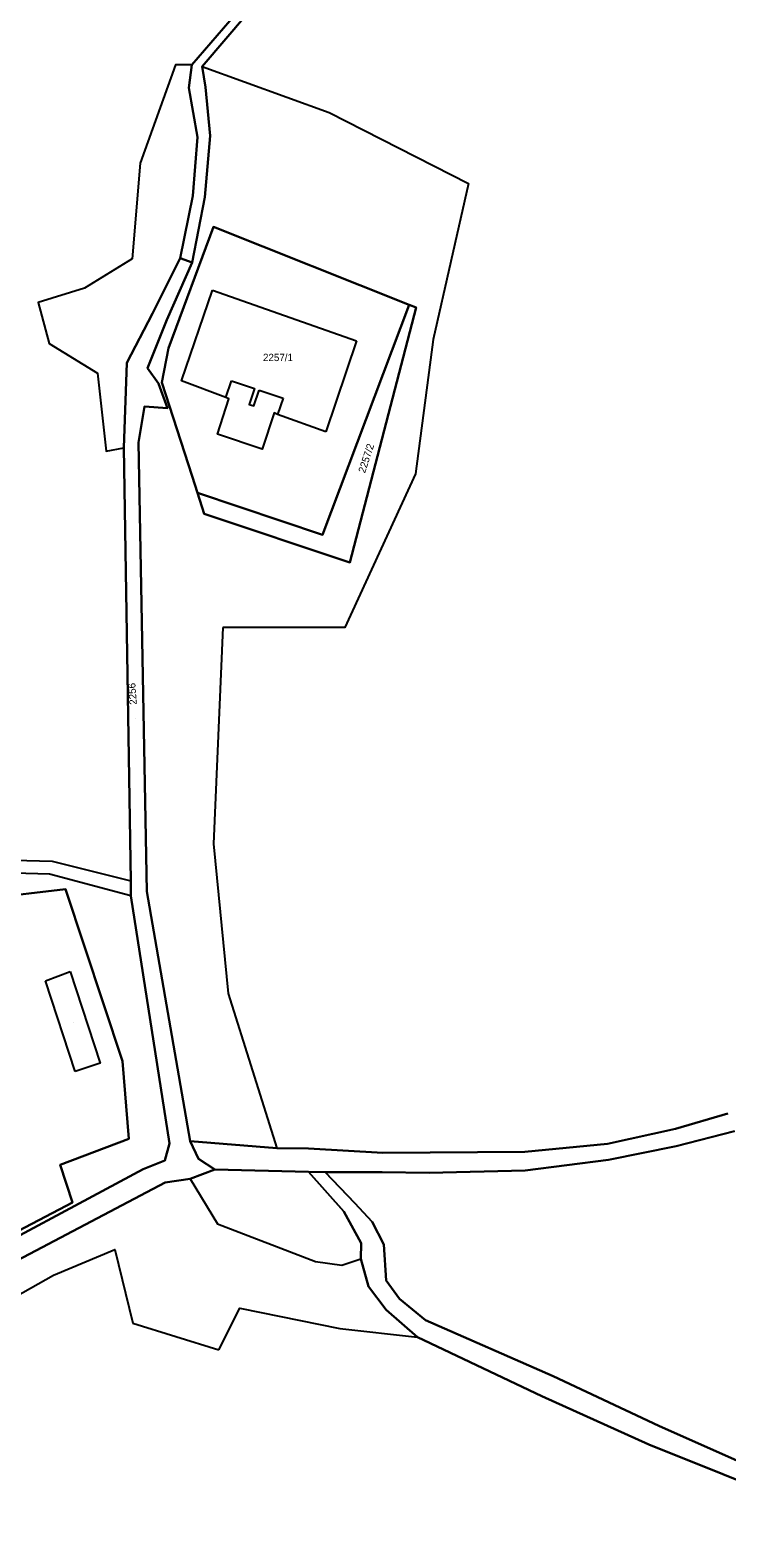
# Model space of a CAD drawing. Extents: x -262715 to -259381, y -1237238 to -1231182.
# Drawn here: x -261221.5 to -261031.2, y -1235020.8 to -1234609.3 of the extents above; entities that cross this region are included whole.
import ezdxf

# ---------------------------------------------------------------- set-up
doc = ezdxf.new("R2010")
doc.units = 0
for name, color, linetype in [('body_kn', 7, 'Continuous'), ('kladpar_druhypozemkov', 7, 'Continuous'), ('kladpar_hranice', 7, 'Continuous'), ('kladpar_parcelnecisla', 7, 'Continuous'), ('kladpar_plochy', 7, 'Continuous'), ('zappar_hrandruhpozemk', 7, 'Continuous')]:
    doc.layers.add(name, color=color, linetype=linetype)

msp = doc.modelspace()

# ---------------------------------------------------------------- linework, layer by layer
at = {"layer": 'body_kn'}
for p, q in [((-261181.79, -1234618.77), (-261181.79, -1234618.77)), ((-261177.33, -1234618.78), (-261177.33, -1234618.78)), ((-261177.33, -1234618.78), (-261177.33, -1234618.78)), ((-261174.52, -1234619.26), (-261174.52, -1234619.26)), ((-261174.52, -1234619.26), (-261174.52, -1234619.26)), ((-261178.13, -1234625.03), (-261178.13, -1234625.03)), ((-261173.6, -1234624.89), (-261173.6, -1234624.89)), ((-261139.85, -1234631.76), (-261139.85, -1234631.76)), ((-261175.82, -1234638.48), (-261175.82, -1234638.48)), ((-261172.38, -1234638.17), (-261172.38, -1234638.17)), ((-261191.46, -1234645.63), (-261191.46, -1234645.63)), ((-261101.84, -1234651.14), (-261101.84, -1234651.14)), ((-261177.11, -1234654.57), (-261177.11, -1234654.57)), ((-261173.82, -1234654.89), (-261173.82, -1234654.89)), ((-261171.42, -1234663.03), (-261171.42, -1234663.03)), ((-261171.42, -1234663.03), (-261171.42, -1234663.03)), ((-261193.63, -1234671.73), (-261193.63, -1234671.73)), ((-261180.51, -1234671.52), (-261180.51, -1234671.52)), ((-261177.23, -1234672.7), (-261177.23, -1234672.7)), ((-261206.63, -1234679.75), (-261206.63, -1234679.75)), ((-261219.29, -1234683.63), (-261219.29, -1234683.63)), ((-261171.7, -1234680.3), (-261171.7, -1234680.3)), ((-261171.7, -1234680.3), (-261171.7, -1234680.3)), ((-261188.04, -1234686.67), (-261188.04, -1234686.67)), ((-261118.02, -1234684.25), (-261118.02, -1234684.25)), ((-261118.02, -1234684.25), (-261118.02, -1234684.25)), ((-261116.07, -1234685.03), (-261116.07, -1234685.03)), ((-261184.14, -1234688.4), (-261184.14, -1234688.4)), ((-261216.27, -1234694.81), (-261216.27, -1234694.81)), ((-261183.69, -1234696.13), (-261183.69, -1234696.13)), ((-261132.34, -1234694.06), (-261132.34, -1234694.06)), ((-261132.34, -1234694.06), (-261132.34, -1234694.06)), ((-261111.48, -1234693.71), (-261111.48, -1234693.71)), ((-261195.11, -1234700.09), (-261195.11, -1234700.09)), ((-261203.09, -1234702.89), (-261203.09, -1234702.89)), ((-261189.48, -1234701.59), (-261189.48, -1234701.59)), ((-261186.45, -1234705.74), (-261186.45, -1234705.74)), ((-261185.51, -1234705.43), (-261185.51, -1234705.43)), ((-261180.19, -1234705.05), (-261180.19, -1234705.05)), ((-261166.52, -1234704.99), (-261166.52, -1234704.99)), ((-261166.52, -1234704.99), (-261166.52, -1234704.99)), ((-261160.22, -1234707.09), (-261160.22, -1234707.09)), ((-261158.93, -1234707.54), (-261158.93, -1234707.54)), ((-261190.29, -1234711.98), (-261190.29, -1234711.98)), ((-261184.01, -1234712.45), (-261184.01, -1234712.45)), ((-261168.06, -1234709.6), (-261168.06, -1234709.6)), ((-261168.06, -1234709.6), (-261168.06, -1234709.6)), ((-261167.2, -1234709.89), (-261167.2, -1234709.89)), ((-261161.67, -1234711.43), (-261161.67, -1234711.43)), ((-261160.37, -1234711.87), (-261160.37, -1234711.87)), ((-261152.41, -1234709.71), (-261152.41, -1234709.71)), ((-261154.86, -1234713.75), (-261154.86, -1234713.75)), ((-261153.91, -1234714.21), (-261153.91, -1234714.21)), ((-261153.91, -1234714.21), (-261153.91, -1234714.21)), ((-261170.3, -1234719.61), (-261170.3, -1234719.61)), ((-261140.76, -1234718.97), (-261140.76, -1234718.97)), ((-261200.71, -1234724.23), (-261200.71, -1234724.23)), ((-261195.94, -1234723.3), (-261195.94, -1234723.3)), ((-261191.88, -1234721.83), (-261191.88, -1234721.83)), ((-261158.16, -1234723.65), (-261158.16, -1234723.65)), ((-261177.25, -1234731.04), (-261177.25, -1234731.04)), ((-261116.25, -1234730.43), (-261116.25, -1234730.43)), ((-261175.8, -1234735.55), (-261175.8, -1234735.55)), ((-261173.95, -1234741.32), (-261173.95, -1234741.32)), ((-261141.68, -1234747.04), (-261141.68, -1234747.04)), ((-261134.2, -1234754.62), (-261134.2, -1234754.62)), ((-261168.86, -1234772.36), (-261168.86, -1234772.36)), ((-261135.57, -1234772.35), (-261135.57, -1234772.35)), ((-261171.42, -1234831.35), (-261171.42, -1234831.35)), ((-261215.51, -1234836.1), (-261215.51, -1234836.1)), ((-261216.22, -1234839.62), (-261216.22, -1234839.62)), ((-261211.85, -1234843.74), (-261211.85, -1234843.74)), ((-261194.03, -1234841.46), (-261194.03, -1234841.46)), ((-261189.66, -1234844.36), (-261189.66, -1234844.36)), ((-261193.96, -1234845.53), (-261193.96, -1234845.53)), ((-261193.96, -1234845.53), (-261193.96, -1234845.53)), ((-261217.33, -1234868.81), (-261217.33, -1234868.81)), ((-261210.52, -1234866.21), (-261210.52, -1234866.21)), ((-261210.52, -1234866.21), (-261210.52, -1234866.21)), ((-261167.46, -1234872.23), (-261167.46, -1234872.23)), ((-261209.2, -1234893.49), (-261209.2, -1234893.49)), ((-261202.4, -1234891.27), (-261202.4, -1234891.27)), ((-261196.25, -1234890.68), (-261196.25, -1234890.68)), ((-261045.24, -1234909.16), (-261045.24, -1234909.16)), ((-261194.58, -1234911.92), (-261194.58, -1234911.92)), ((-261183.46, -1234913.19), (-261183.46, -1234913.19)), ((-261177.84, -1234912.49), (-261177.84, -1234912.49)), ((-261177.84, -1234912.49), (-261177.84, -1234912.49)), ((-261154.11, -1234914.46), (-261154.11, -1234914.46)), ((-261145.44, -1234914.52), (-261145.44, -1234914.52)), ((-261063.8, -1234913.22), (-261063.8, -1234913.22)), ((-261045.1, -1234913.93), (-261045.1, -1234913.93)), ((-261184.73, -1234917.81), (-261184.73, -1234917.81)), ((-261175.51, -1234917.31), (-261175.51, -1234917.31)), ((-261125.16, -1234915.68), (-261125.16, -1234915.68)), ((-261086.38, -1234915.45), (-261086.38, -1234915.45)), ((-261063.59, -1234917.59), (-261063.59, -1234917.59)), ((-261213.26, -1234919.02), (-261213.26, -1234919.02)), ((-261190.65, -1234920.15), (-261190.65, -1234920.15)), ((-261177.79, -1234922.81), (-261177.79, -1234922.81)), ((-261177.79, -1234922.81), (-261177.79, -1234922.81)), ((-261171.02, -1234920.23), (-261171.02, -1234920.23)), ((-261145.51, -1234920.86), (-261145.51, -1234920.86)), ((-261145.51, -1234920.86), (-261145.51, -1234920.86)), ((-261140.9, -1234921.03), (-261140.9, -1234921.03)), ((-261140.9, -1234921.03), (-261140.9, -1234921.03)), ((-261125.41, -1234921), (-261125.41, -1234921)), ((-261112.51, -1234921.16), (-261112.51, -1234921.16)), ((-261086.31, -1234920.53), (-261086.31, -1234920.53)), ((-261184.58, -1234923.83), (-261184.58, -1234923.83)), ((-261209.93, -1234929.22), (-261209.93, -1234929.22)), ((-261132.81, -1234929.45), (-261132.81, -1234929.45)), ((-261170.36, -1234935.07), (-261170.36, -1234935.07)), ((-261135.84, -1234931.76), (-261135.84, -1234931.76)), ((-261128.06, -1234934.56), (-261128.06, -1234934.56)), ((-261198.35, -1234942.13), (-261198.35, -1234942.13)), ((-261131.11, -1234940.38), (-261131.11, -1234940.38)), ((-261124.93, -1234940.77), (-261124.93, -1234940.77)), ((-261143.57, -1234945.37), (-261143.57, -1234945.37)), ((-261136.36, -1234946.38), (-261136.36, -1234946.38)), ((-261131.22, -1234944.68), (-261131.22, -1234944.68)), ((-261215.16, -1234949.06), (-261215.16, -1234949.06)), ((-261124.26, -1234950.53), (-261124.26, -1234950.53)), ((-261129.09, -1234952.15), (-261129.09, -1234952.15)), ((-261120.68, -1234955.57), (-261120.68, -1234955.57)), ((-261164.21, -1234958.13), (-261164.21, -1234958.13)), ((-261124.32, -1234958.58), (-261124.32, -1234958.58)), ((-261193.41, -1234962.16), (-261193.41, -1234962.16)), ((-261136.92, -1234963.66), (-261136.92, -1234963.66)), ((-261113.57, -1234961.34), (-261113.57, -1234961.34)), ((-261115.7, -1234966.06), (-261115.7, -1234966.06)), ((-261170.01, -1234969.46), (-261170.01, -1234969.46)), ((-261078.65, -1234976.63), (-261078.65, -1234976.63)), ((-261081.79, -1234982.14), (-261081.79, -1234982.14)), ((-261049.86, -1234990.19), (-261049.86, -1234990.19)), ((-261052.54, -1234995.31), (-261052.54, -1234995.31))]:
    msp.add_line(p, q, dxfattribs=at)
at = {"layer": 'kladpar_druhypozemkov'}
for p, q in [((-261153.35, -1234696.95), (-261153.35, -1234696.95)), ((-261131.27, -1234725.01), (-261131.27, -1234725.01)), ((-261192.86, -1234797.14), (-261192.86, -1234797.14)), ((-261209.6, -1234880.02), (-261209.6, -1234880.02))]:
    msp.add_line(p, q, dxfattribs=at)
at = {"layer": 'kladpar_hranice'}
for points in [[(-261244.33, -1234948.94), (-261254.51, -1234954.54), (-261258.29, -1234951.85), (-261260.14, -1234948.04), (-261259.13, -1234947.72), (-261255.85, -1234951.13), (-261254.45, -1234952.58), (-261250.62, -1234950.57), (-261209.93, -1234929.22), (-261213.26, -1234919.02), (-261194.58, -1234911.92), (-261196.25, -1234890.68), (-261211.85, -1234843.74), (-261233.49, -1234846.34), (-261278.24, -1234856.71), (-261280.87, -1234857.32), (-261281.54, -1234855.48), (-261282.36, -1234852.5), (-261397.26, -1234555.78)], [(-261163.54, -1234602.79), (-261177.33, -1234618.78), (-261178.13, -1234625.03), (-261175.82, -1234638.48), (-261177.11, -1234654.57), (-261180.51, -1234671.52), (-261188.04, -1234686.67), (-261195.11, -1234700.09), (-261195.94, -1234723.3), (-261194.03, -1234841.46), (-261193.96, -1234845.53), (-261183.46, -1234913.19), (-261184.73, -1234917.81), (-261190.65, -1234920.15), (-261244.33, -1234948.94)], [(-261184.01, -1234712.45), (-261186.45, -1234705.74), (-261189.48, -1234701.59), (-261184.14, -1234688.4), (-261177.23, -1234672.7), (-261173.82, -1234654.89), (-261172.38, -1234638.17), (-261173.6, -1234624.89), (-261174.52, -1234619.26), (-261162.14, -1234604.75)], [(-261162.14, -1234604.75), (-261174.52, -1234619.26), (-261173.6, -1234624.89), (-261172.38, -1234638.17), (-261173.82, -1234654.89), (-261177.23, -1234672.7), (-261180.51, -1234671.52), (-261177.11, -1234654.57), (-261175.82, -1234638.48), (-261178.13, -1234625.03), (-261177.33, -1234618.78), (-261163.54, -1234602.79)], [(-261171.42, -1234663.03), (-261118.02, -1234684.25), (-261141.68, -1234747.04), (-261175.8, -1234735.55), (-261177.25, -1234731.04), (-261185.51, -1234705.43), (-261183.69, -1234696.13), (-261171.42, -1234663.03)], [(-261175.8, -1234735.55), (-261173.95, -1234741.32), (-261134.2, -1234754.62), (-261116.07, -1234685.03), (-261118.02, -1234684.25), (-261171.42, -1234663.03), (-261183.69, -1234696.13), (-261185.51, -1234705.43), (-261177.25, -1234731.04), (-261175.8, -1234735.55)], [(-261244.33, -1234948.94), (-261190.65, -1234920.15), (-261184.73, -1234917.81), (-261183.46, -1234913.19), (-261193.96, -1234845.53), (-261194.03, -1234841.46), (-261195.94, -1234723.3), (-261195.11, -1234700.09), (-261188.04, -1234686.67), (-261180.51, -1234671.52), (-261177.23, -1234672.7), (-261184.14, -1234688.4), (-261189.48, -1234701.59), (-261186.45, -1234705.74), (-261184.01, -1234712.45), (-261190.29, -1234711.98), (-261191.88, -1234721.83), (-261189.66, -1234844.36), (-261177.84, -1234912.49)], [(-261118.02, -1234684.25), (-261116.07, -1234685.03), (-261134.2, -1234754.62), (-261173.95, -1234741.32), (-261175.8, -1234735.55), (-261141.68, -1234747.04), (-261118.02, -1234684.25)], [(-261030.98, -1234905), (-261045.24, -1234909.16), (-261063.8, -1234913.22), (-261086.38, -1234915.45), (-261125.16, -1234915.68), (-261145.44, -1234914.52), (-261154.11, -1234914.46), (-261177.84, -1234912.49), (-261189.66, -1234844.36), (-261191.88, -1234721.83), (-261190.29, -1234711.98), (-261184.01, -1234712.45)], [(-261278.24, -1234856.71), (-261233.49, -1234846.34), (-261211.85, -1234843.74), (-261196.25, -1234890.68), (-261194.58, -1234911.92), (-261213.26, -1234919.02), (-261209.93, -1234929.22), (-261250.62, -1234950.57), (-261260.99, -1234915.33)], [(-261029.12, -1234909.75), (-261045.1, -1234913.93), (-261063.59, -1234917.59), (-261086.31, -1234920.53), (-261112.51, -1234921.16), (-261125.41, -1234921), (-261140.9, -1234921.03), (-261145.51, -1234920.86), (-261171.02, -1234920.23), (-261175.51, -1234917.31), (-261177.84, -1234912.49), (-261154.11, -1234914.46), (-261145.44, -1234914.52), (-261125.16, -1234915.68), (-261086.38, -1234915.45), (-261063.8, -1234913.22), (-261045.24, -1234909.16), (-261030.98, -1234905)], [(-261140.9, -1234921.03), (-261125.41, -1234921), (-261112.51, -1234921.16), (-261086.31, -1234920.53), (-261063.59, -1234917.59), (-261045.1, -1234913.93), (-261029.12, -1234909.75)], [(-261177.84, -1234912.49), (-261175.51, -1234917.31), (-261171.02, -1234920.23), (-261177.79, -1234922.81), (-261184.58, -1234923.83), (-261243.63, -1234954.8)], [(-261386.09, -1235020.85), (-261306.7, -1234989.72), (-261304.75, -1235020.72), (-261291.13, -1235015.87), (-261293.34, -1235001.12), (-261265.92, -1234992.43), (-261265.38, -1234979.37), (-261241.79, -1234964.15), (-261243.63, -1234954.8), (-261184.58, -1234923.83), (-261177.79, -1234922.81), (-261171.02, -1234920.23), (-261145.51, -1234920.86), (-261135.84, -1234931.76), (-261131.11, -1234940.38), (-261131.22, -1234944.68), (-261129.09, -1234952.15), (-261124.32, -1234958.58), (-261115.7, -1234966.06), (-261081.79, -1234982.14), (-261052.54, -1234995.31), (-261012.14, -1235011.46)], [(-261145.51, -1234920.86), (-261140.9, -1234921.03), (-261132.81, -1234929.45), (-261128.06, -1234934.56), (-261124.93, -1234940.77), (-261124.26, -1234950.53), (-261120.68, -1234955.57), (-261113.57, -1234961.34), (-261078.65, -1234976.63), (-261049.86, -1234990.19), (-261009.52, -1235008.15)], [(-261012.14, -1235011.46), (-261052.54, -1234995.31), (-261081.79, -1234982.14), (-261115.7, -1234966.06), (-261124.32, -1234958.58), (-261129.09, -1234952.15), (-261131.22, -1234944.68), (-261131.11, -1234940.38), (-261135.84, -1234931.76), (-261145.51, -1234920.86)], [(-261009.52, -1235008.15), (-261049.86, -1234990.19), (-261078.65, -1234976.63), (-261113.57, -1234961.34), (-261120.68, -1234955.57), (-261124.26, -1234950.53), (-261124.93, -1234940.77), (-261128.06, -1234934.56), (-261132.81, -1234929.45), (-261140.9, -1234921.03)]]:
    msp.add_lwpolyline(points, dxfattribs=at)
at = {"layer": 'kladpar_plochy'}
for p, q in [((-261174.52, -1234619.26), (-261162.14, -1234604.75)), ((-261173.6, -1234624.89), (-261174.52, -1234619.26)), ((-261172.38, -1234638.17), (-261173.6, -1234624.89)), ((-261173.82, -1234654.89), (-261172.38, -1234638.17)), ((-261177.23, -1234672.7), (-261173.82, -1234654.89)), ((-261171.42, -1234663.03), (-261183.69, -1234696.13)), ((-261118.02, -1234684.25), (-261171.42, -1234663.03)), ((-261184.14, -1234688.4), (-261177.23, -1234672.7)), ((-261134.2, -1234754.62), (-261116.07, -1234685.03)), ((-261116.07, -1234685.03), (-261118.02, -1234684.25)), ((-261189.48, -1234701.59), (-261184.14, -1234688.4)), ((-261183.69, -1234696.13), (-261185.51, -1234705.43)), ((-261186.45, -1234705.74), (-261189.48, -1234701.59)), ((-261184.01, -1234712.45), (-261186.45, -1234705.74)), ((-261185.51, -1234705.43), (-261177.25, -1234731.04)), ((-261191.88, -1234721.83), (-261190.29, -1234711.98)), ((-261190.29, -1234711.98), (-261184.01, -1234712.45)), ((-261189.66, -1234844.36), (-261191.88, -1234721.83)), ((-261177.25, -1234731.04), (-261175.8, -1234735.55)), ((-261175.8, -1234735.55), (-261173.95, -1234741.32)), ((-261173.95, -1234741.32), (-261134.2, -1234754.62)), ((-261177.84, -1234912.49), (-261189.66, -1234844.36)), ((-261030.98, -1234905), (-261045.24, -1234909.16)), ((-261045.24, -1234909.16), (-261063.8, -1234913.22)), ((-261154.11, -1234914.46), (-261177.84, -1234912.49)), ((-261145.44, -1234914.52), (-261154.11, -1234914.46)), ((-261125.16, -1234915.68), (-261145.44, -1234914.52)), ((-261063.8, -1234913.22), (-261086.38, -1234915.45)), ((-261086.38, -1234915.45), (-261125.16, -1234915.68))]:
    msp.add_line(p, q, dxfattribs=at)
for points in [[(-261163.54, -1234602.79), (-261177.33, -1234618.78), (-261178.13, -1234625.03), (-261175.82, -1234638.48), (-261177.11, -1234654.57), (-261180.51, -1234671.52), (-261188.04, -1234686.67), (-261195.11, -1234700.09), (-261195.94, -1234723.3), (-261194.03, -1234841.46), (-261193.96, -1234845.53), (-261183.46, -1234913.19), (-261184.73, -1234917.81), (-261190.65, -1234920.15), (-261244.33, -1234948.94)], [(-261162.14, -1234604.75), (-261174.52, -1234619.26), (-261173.6, -1234624.89), (-261172.38, -1234638.17), (-261173.82, -1234654.89), (-261177.23, -1234672.7), (-261180.51, -1234671.52), (-261177.11, -1234654.57), (-261175.82, -1234638.48), (-261178.13, -1234625.03), (-261177.33, -1234618.78), (-261163.54, -1234602.79)], [(-261250.62, -1234950.57), (-261209.93, -1234929.22), (-261213.26, -1234919.02), (-261194.58, -1234911.92), (-261196.25, -1234890.68), (-261211.85, -1234843.74), (-261233.49, -1234846.34)], [(-261029.12, -1234909.75), (-261045.1, -1234913.93), (-261063.59, -1234917.59), (-261086.31, -1234920.53), (-261112.51, -1234921.16), (-261125.41, -1234921), (-261140.9, -1234921.03), (-261145.51, -1234920.86), (-261171.02, -1234920.23), (-261175.51, -1234917.31), (-261177.84, -1234912.49), (-261154.11, -1234914.46), (-261145.44, -1234914.52), (-261125.16, -1234915.68), (-261086.38, -1234915.45), (-261063.8, -1234913.22), (-261045.24, -1234909.16), (-261030.98, -1234905)], [(-261009.52, -1235008.15), (-261049.86, -1234990.19), (-261078.65, -1234976.63), (-261113.57, -1234961.34), (-261120.68, -1234955.57), (-261124.26, -1234950.53), (-261124.93, -1234940.77), (-261128.06, -1234934.56), (-261132.81, -1234929.45), (-261140.9, -1234921.03), (-261125.41, -1234921), (-261112.51, -1234921.16), (-261086.31, -1234920.53), (-261063.59, -1234917.59), (-261045.1, -1234913.93), (-261029.12, -1234909.75)], [(-261386.09, -1235020.85), (-261306.7, -1234989.72), (-261304.75, -1235020.72), (-261291.13, -1235015.87), (-261293.34, -1235001.12), (-261265.92, -1234992.43), (-261265.38, -1234979.37), (-261241.79, -1234964.15), (-261243.63, -1234954.8), (-261184.58, -1234923.83), (-261177.79, -1234922.81), (-261171.02, -1234920.23), (-261145.51, -1234920.86), (-261135.84, -1234931.76), (-261131.11, -1234940.38), (-261131.22, -1234944.68), (-261129.09, -1234952.15), (-261124.32, -1234958.58), (-261115.7, -1234966.06), (-261081.79, -1234982.14), (-261052.54, -1234995.31), (-261012.14, -1235011.46)], [(-261012.14, -1235011.46), (-261052.54, -1234995.31), (-261081.79, -1234982.14), (-261115.7, -1234966.06), (-261124.32, -1234958.58), (-261129.09, -1234952.15), (-261131.22, -1234944.68), (-261131.11, -1234940.38), (-261135.84, -1234931.76), (-261145.51, -1234920.86), (-261140.9, -1234921.03), (-261132.81, -1234929.45), (-261128.06, -1234934.56), (-261124.93, -1234940.77), (-261124.26, -1234950.53), (-261120.68, -1234955.57), (-261113.57, -1234961.34), (-261078.65, -1234976.63), (-261049.86, -1234990.19), (-261009.52, -1235008.15)]]:
    msp.add_lwpolyline(points, dxfattribs=at)
for points in [[(-261171.42, -1234663.03), (-261118.02, -1234684.25), (-261141.68, -1234747.04), (-261175.8, -1234735.55), (-261177.25, -1234731.04), (-261185.51, -1234705.43), (-261183.69, -1234696.13)], [(-261177.84, -1234912.49), (-261175.51, -1234917.31), (-261171.02, -1234920.23), (-261177.79, -1234922.81), (-261184.58, -1234923.83), (-261243.63, -1234954.8), (-261244.33, -1234948.94), (-261190.65, -1234920.15), (-261184.73, -1234917.81), (-261183.46, -1234913.19), (-261193.96, -1234845.53), (-261194.03, -1234841.46), (-261195.94, -1234723.3), (-261195.11, -1234700.09), (-261188.04, -1234686.67), (-261180.51, -1234671.52), (-261177.23, -1234672.7), (-261184.14, -1234688.4), (-261189.48, -1234701.59), (-261186.45, -1234705.74), (-261184.01, -1234712.45), (-261190.29, -1234711.98), (-261191.88, -1234721.83), (-261189.66, -1234844.36)], [(-261118.02, -1234684.25), (-261116.07, -1234685.03), (-261134.2, -1234754.62), (-261173.95, -1234741.32), (-261175.8, -1234735.55), (-261141.68, -1234747.04)], [(-261278.24, -1234856.71), (-261233.49, -1234846.34), (-261211.85, -1234843.74), (-261196.25, -1234890.68), (-261194.58, -1234911.92), (-261213.26, -1234919.02), (-261209.93, -1234929.22), (-261250.62, -1234950.57), (-261260.99, -1234915.33), (-261266.27, -1234897.4)]]:
    msp.add_lwpolyline(points, close=True, dxfattribs=at)
at = {"layer": 'zappar_hrandruhpozemk'}
for p, q in [((-261174.52, -1234619.26), (-261139.85, -1234631.76)), ((-261139.85, -1234631.76), (-261101.84, -1234651.14)), ((-261191.46, -1234645.63), (-261193.63, -1234671.73)), ((-261171.7, -1234680.3), (-261132.34, -1234694.06)), ((-261132.34, -1234694.06), (-261140.76, -1234718.97)), ((-261168.06, -1234709.6), (-261166.52, -1234704.99)), ((-261158.93, -1234707.54), (-261152.41, -1234709.71)), ((-261152.41, -1234709.71), (-261153.91, -1234714.21)), ((-261140.76, -1234718.97), (-261153.91, -1234714.21)), ((-261168.86, -1234772.36), (-261171.42, -1234831.35)), ((-261217.33, -1234868.81), (-261210.52, -1234866.21)), ((-261209.2, -1234893.49), (-261217.33, -1234868.81)), ((-261177.79, -1234922.81), (-261170.36, -1234935.07)), ((-261170.36, -1234935.07), (-261143.57, -1234945.37)), ((-261193.41, -1234962.16), (-261170.01, -1234969.46))]:
    msp.add_line(p, q, dxfattribs=at)
for points in [[(-261177.33, -1234618.78), (-261181.79, -1234618.77), (-261191.46, -1234645.63)], [(-261101.84, -1234651.14), (-261111.48, -1234693.71), (-261116.25, -1234730.43), (-261135.57, -1234772.35), (-261168.86, -1234772.36)], [(-261193.63, -1234671.73), (-261206.63, -1234679.75), (-261219.29, -1234683.63), (-261216.27, -1234694.81), (-261203.09, -1234702.89), (-261200.71, -1234724.23), (-261195.94, -1234723.3)], [(-261168.06, -1234709.6), (-261180.19, -1234705.05), (-261171.7, -1234680.3)], [(-261166.52, -1234704.99), (-261160.22, -1234707.09), (-261161.67, -1234711.43), (-261160.37, -1234711.87), (-261158.93, -1234707.54)], [(-261153.91, -1234714.21), (-261154.86, -1234713.75), (-261158.16, -1234723.65), (-261170.3, -1234719.61), (-261167.2, -1234709.89), (-261168.06, -1234709.6)], [(-261171.42, -1234831.35), (-261167.46, -1234872.23), (-261154.11, -1234914.46)], [(-261225.82, -1234835.85), (-261215.51, -1234836.1), (-261194.03, -1234841.46)], [(-261193.96, -1234845.53), (-261216.22, -1234839.62), (-261225.83, -1234839.36)], [(-261210.52, -1234866.21), (-261202.4, -1234891.27), (-261209.2, -1234893.49)], [(-261241.79, -1234964.15), (-261215.16, -1234949.06), (-261198.35, -1234942.13), (-261193.41, -1234962.16)], [(-261143.57, -1234945.37), (-261136.36, -1234946.38), (-261131.22, -1234944.68)], [(-261170.01, -1234969.46), (-261164.21, -1234958.13), (-261136.92, -1234963.66), (-261115.7, -1234966.06)]]:
    msp.add_lwpolyline(points, dxfattribs=at)

# ---------------------------------------------------------------- texts
at = {"layer": 'kladpar_parcelnecisla'}
msp.add_text('2257/1', height=2, dxfattribs=at).set_placement((-261157.91, -1234699.63))
for s, rotation, p in [('2257/2', 72, (-261130.05, -1234730.34)), ('2256', 94, (-261192.36, -1234793.34))]:
    msp.add_text(s, height=2, rotation=rotation, dxfattribs=at).set_placement(p)

doc.saveas('drawing.dxf')
